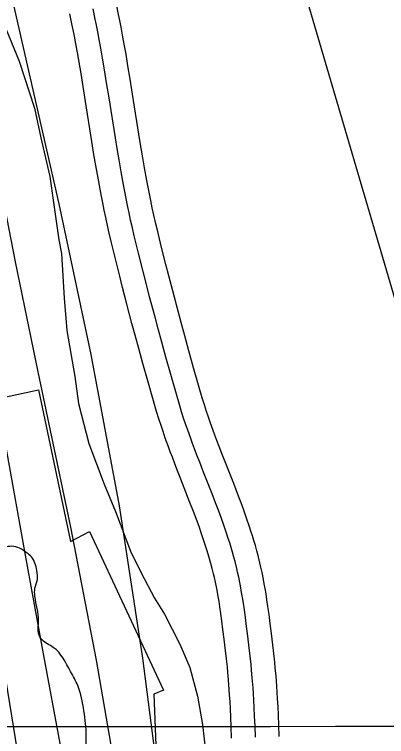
# Model space of a CAD drawing. Extents: x 3279314 to 3317160, y 734079 to 759431.
# Drawn here: x 3311658.8 to 3311893.2, y 745524.5 to 745979.4 of the extents above; entities that cross this region are included whole.
import ezdxf

# ---------------------------------------------------------------- set-up
doc = ezdxf.new("R2010")
doc.units = 0
for name, color, linetype in [('V-GRID-MAJR', 7, 'Continuous'), ('V-RIVR-EDGE', 7, 'Continuous'), ('V-ROAD-CNTR', 7, 'Continuous'), ('V-RRAP-RVMT', 7, 'Continuous'), ('V-SITE-VEGE', 7, 'Continuous'), ('V-TOPO-MAJR', 7, 'Continuous'), ('V-TOPO-MINR', 7, 'Continuous'), ('V-WETL-SWMP', 7, 'Continuous')]:
    doc.layers.add(name, color=color, linetype=linetype)

msp = doc.modelspace()

# ---------------------------------------------------------------- linework, layer by layer
at = {"layer": 'V-GRID-MAJR'}
msp.add_spline([(3283456.55, 745517.69), (3286079.77, 745517.97), (3291326.21, 745519.12), (3296572.65, 745521.02), (3301819.08, 745523.7), (3307065.52, 745527.13), (3312311.96, 745531.33), (3314935.18, 745533.71)], degree=3, dxfattribs=at)
at = {"layer": 'V-RIVR-EDGE'}
msp.add_spline([(3310747.15, 741422.06), (3310761.27, 741436.93), (3310772.16, 741448.54), (3310772.95, 741451.64), (3310772.56, 741453.19), (3310772.21, 741467.15), (3310772.61, 741472.19), (3310775.33, 741474.12), (3310776.11, 741477.23), (3310778.06, 741481.1), (3310778.46, 741484.98), (3310773.05, 741494.68), (3310773.84, 741499.34), (3310775.79, 741504.37), (3310780.07, 741508.63), (3310785.89, 741512.1), (3310795.63, 741530.31), (3310825.21, 741572.12), (3310845.06, 741601.54), (3310855.18, 741615.48), (3310863.33, 741620.88), (3310868.4, 741629.02), (3310883.19, 741654.19), (3310883.99, 741660.39), (3310891, 741675.88), (3310896.85, 741688.67), (3310901.53, 741697.96), (3310902.33, 741706.1), (3310905.45, 741716.18), (3310909.36, 741728.58), (3310914.03, 741736.71), (3310917.53, 741740.19), (3310923, 741754.53), (3310933.94, 741786.3), (3310941.35, 741805.29), (3310953.85, 741842.87), (3310965.15, 741864.56), (3310977.64, 741894.39), (3310990.11, 741919.18), (3311002.96, 741940.86), (3311006.46, 741946.29), (3311012.68, 741950.15), (3311016.96, 741957.12), (3311022.03, 741967.58), (3311022.04, 741972.23), (3311022.06, 741982.31), (3311022.86, 741990.84), (3311027.17, 742006.73), (3311033.04, 742029.98), (3311035.01, 742042.78), (3311036.22, 742059.84), (3311037.05, 742082.33), (3311037.48, 742099.39), (3311041.77, 742109.85), (3311041.78, 742116.06), (3311042.18, 742121.1), (3311045.29, 742122.64), (3311048.4, 742124.57), (3311051.13, 742129.99), (3311053.47, 742138.91), (3311056.59, 742142), (3311058.53, 742145.1), (3311058.94, 742155.18), (3311061.67, 742160.6), (3311067.12, 742166.02), (3311068.72, 742186.57), (3311068.74, 742196.26), (3311069.14, 742198.98), (3311072.24, 742201.68), (3311075.36, 742205.17), (3311079.24, 742207.48), (3311086.67, 742233.45), (3311085.13, 742236.17), (3311085.14, 742242.37), (3311089.43, 742249.73), (3311096.04, 742257.47), (3311105.36, 742263.26), (3311103.82, 742266.37), (3311108.48, 742271.01), (3311115.88, 742281.85), (3311117.83, 742289.22), (3311122.13, 742302.39), (3311129.54, 742317.5), (3311134.99, 742326.4), (3311141.62, 742341.12), (3311152.54, 742368.24), (3311150.24, 742377.17), (3311150.64, 742380.66), (3311162.31, 742395.36), (3311161.53, 742395.75), (3311151.07, 742400.04), (3311148.76, 742405.09), (3311149.94, 742412.46), (3311150.35, 742423.7), (3311155.04, 742437.26), (3311163.98, 742445.77), (3311167.48, 742449.64), (3311161.31, 742462.46), (3311160.93, 742465.95), (3311162.87, 742466.72), (3311179.16, 742465.9), (3311183.82, 742470.93), (3311192.39, 742486.42), (3311195.13, 742495.72), (3311195.92, 742501.93), (3311195.94, 742507.74), (3311195.56, 742512.4), (3311195.57, 742517.05), (3311192.1, 742523.26), (3311189.39, 742527.93), (3311189.4, 742531.8), (3311190.19, 742537.62), (3311193.69, 742542.65), (3311200.3, 742549.23), (3311213.92, 742566.26), (3311218.99, 742580.21), (3311220.18, 742587.96), (3311224.84, 742593.38), (3311234.98, 742613.9), (3311240.45, 742629.4), (3311242.8, 742639.87), (3311247.85, 742644.9), (3311258.37, 742663.49), (3311264.22, 742676.66), (3311266.55, 742679.75), (3311284.03, 742689.02), (3311288.31, 742696.37), (3311293.38, 742706.45), (3311294.17, 742715.36), (3311293.8, 742720.79), (3311295.36, 742724.28), (3311298.86, 742729.7), (3311303.16, 742743.65), (3311303.18, 742751.79), (3311303.59, 742757.22), (3311304.76, 742763.42), (3311309.83, 742773.88), (3311319.58, 742795.58), (3311324.64, 742802.16), (3311332.42, 742814.55), (3311339.81, 742819.96), (3311347.2, 742828.47), (3311350.71, 742838.16), (3311350.72, 742842.42), (3311349.58, 742850.57), (3311349.98, 742855.22), (3311352.71, 742861.81), (3311361.28, 742877.3), (3311366.72, 742882.33), (3311372.18, 742893.95), (3311375.31, 742905.19), (3311388.96, 742936.95), (3311408.46, 742981.89), (3311418.2, 743001.25), (3311424.81, 743008.61), (3311432.6, 743021), (3311438.45, 743033.39), (3311438.07, 743037.27), (3311433.43, 743043.1), (3311433.83, 743046.59), (3311437.33, 743050.07), (3311441.6, 743052), (3311445.88, 743057.03), (3311448.63, 743073.31), (3311456.81, 743089.19), (3311472.38, 743112.03), (3311480.95, 743125.97), (3311482.91, 743136.44), (3311492.26, 743150.76), (3311492.65, 743155.42), (3311492.67, 743160.07), (3311495.77, 743161.61), (3311500.43, 743161.99), (3311508.6, 743173.22), (3311523.01, 743197.22), (3311534.32, 743223.95), (3311544.45, 743244.87), (3311561.99, 743278.57), (3311577.18, 743305.29), (3311604.83, 743353.31), (3311621.21, 743390.49), (3311639.14, 743426.13), (3311651.2, 743442.39), (3311662.88, 743461.36), (3311672.23, 743477.24), (3311680.45, 743507.46), (3311680.88, 743525.69), (3311684.8, 743542.74), (3311697.32, 743588.47), (3311707.1, 743621.02), (3311721.14, 743655.89), (3311734.41, 743686.5), (3311736.38, 743700.06), (3311739.9, 743713.24), (3311739.93, 743722.94), (3311739.94, 743727.59), (3311741.49, 743729.91), (3311746.17, 743737.27), (3311747.35, 743747.74), (3311748.93, 743755.49), (3311752.05, 743766.34), (3311755.59, 743785.72), (3311758.35, 743802), (3311760.7, 743811.3), (3311763.81, 743814.79), (3311768.47, 743818.26), (3311774.69, 743822.9), (3311780.53, 743834.52), (3311784.45, 743850.41), (3311786.46, 743878.33), (3311787.65, 743888.8), (3311789.21, 743891.9), (3311789.61, 743900.04), (3311789.24, 743905.86), (3311786.94, 743916.72), (3311786.19, 743926.81), (3311786.21, 743936.5), (3311791.67, 743946.57), (3311801.41, 743965.94), (3311807.65, 743981.05), (3311809.63, 743995.78), (3311810.84, 744015.94), (3311809.34, 744037.27), (3311800.08, 744055.13), (3311797.77, 744062.12), (3311797.79, 744068.33), (3311798.19, 744076.08), (3311793.94, 744081.13), (3311782.74, 744099.39), (3311771.54, 744118.03), (3311765.4, 744143.25), (3311761.57, 744163.04), (3311761.21, 744176.23), (3311763.57, 744188.24), (3311763.73, 744251.84), (3311761.87, 744283.64), (3311758.45, 744312.74), (3311753.47, 744337.18), (3311747.32, 744362.02), (3311746.96, 744373.26), (3311744.68, 744392.66), (3311742.01, 744411.28), (3311738.17, 744425.25), (3311736.65, 744435.73), (3311732.02, 744447.76), (3311725.49, 744470.66), (3311719.34, 744494.71), (3311717.06, 744513.33), (3311705.96, 744572.31), (3311696.76, 744617.7), (3311694.49, 744640.2), (3311694.53, 744654.16), (3311703.54, 744690.59), (3311707.88, 744720.06), (3311710.67, 744750.69), (3311711.89, 744773.56), (3311709.62, 744797.23), (3311706.57, 744820.11), (3311700.78, 744830.6), (3311700.41, 744838.36), (3311702.4, 744857.74), (3311707.54, 744896.12), (3311711.09, 744922.87), (3311725.17, 744972.09), (3311744.31, 745024.39), (3311756.41, 745056.94), (3311759.15, 745068.95), (3311759.57, 745082.52), (3311759.65, 745112), (3311754.68, 745143.42), (3311747.79, 745176.79), (3311742.05, 745210.93), (3311741.31, 745224.51), (3311742.13, 745240.4), (3311741.4, 745260.96), (3311735.26, 745285.79), (3311730.24, 745296.28), (3311724.07, 745311.03), (3311721.77, 745321.5), (3311718.33, 745338.58), (3311704.47, 745381.66), (3311698.68, 745391.37), (3311697.52, 745395.64), (3311694.47, 745413.87), (3311694.48, 745418.52), (3311698.37, 745424.72), (3311703.83, 745435.56), (3311704.24, 745445.26), (3311703.1, 745454.18), (3311703.12, 745461.94), (3311703.15, 745473.18), (3311702.03, 745491.41), (3311702.44, 745502.66), (3311704.05, 745524.76), (3311702.54, 745540.66), (3311698.7, 745556.57), (3311694.07, 745565.5), (3311683.25, 745580.65), (3311676.28, 745585.32), (3311673.96, 745589.59), (3311673.98, 745597.35), (3311671.69, 745612.87), (3311671.7, 745617.91), (3311673.27, 745623.34), (3311672.9, 745629.15), (3311669.43, 745637.69), (3311666.72, 745640.03), (3311662.07, 745643.14), (3311657.03, 745644.32), (3311648.5, 745643.17), (3311641.91, 745645.13), (3311638.43, 745648.63), (3311636.51, 745655.61), (3311631.51, 745675.4), (3311626.14, 745696.36), (3311621.54, 745718.48), (3311619.31, 745758.04), (3311618.96, 745773.94), (3311619.37, 745782.47), (3311620.16, 745790.22), (3311620.57, 745799.14), (3311621.38, 745810), (3311621.02, 745821.63), (3311618.73, 745835.6), (3311611.04, 745862.76), (3311604.48, 745877.52), (3311597.54, 745894.21), (3311590.61, 745914.39), (3311586.38, 745928.36), (3311565.19, 745983.48), (3311553.63, 746012.99), (3311544.78, 746042.48), (3311533.99, 746070.04), (3311521.28, 746106.53), (3311510.15, 746151.93), (3311505.19, 746184.51), (3311496.37, 746224.87), (3311490.22, 746250.48), (3311484.08, 746273.76), (3311478.31, 746293.17), (3311471, 746317.23), (3311471.42, 746330.8), (3311471.45, 746343.21), (3311471.47, 746351.74), (3311473.82, 746360.27), (3311476.93, 746363.36), (3311479.66, 746369.17), (3311482.4, 746378.08), (3311481.3, 746405.23), (3311479.4, 746420.75), (3311474.01, 746438.6), (3311466.69, 746454.91), (3311460.5, 746461.13), (3311455.86, 746468.12), (3311452, 746477.05), (3311449.7, 746486.36), (3311444.7, 746501.5), (3311438.9, 746511.21), (3311428.07, 746521.32), (3311424.97, 746523.65), (3311423.05, 746528.7), (3311419.2, 746539.95), (3311414.56, 746547.72), (3311409.92, 746553.55), (3311400.25, 746564.04), (3311389.43, 746577.64), (3311381.69, 746585.81), (3311379.76, 746588.14), (3311379.38, 746592.02), (3311373.99, 746605.99), (3311366.29, 746629.28), (3311359.73, 746641.71), (3311346.97, 746656.09), (3311338.85, 746669.29), (3311329.22, 746695.3), (3311318.42, 746718.59), (3311316.9, 746728.68), (3311312.66, 746739.55), (3311306.51, 746761.67), (3311297.26, 746785.35), (3311290.32, 746803.2), (3311282.59, 746811.75), (3311274.09, 746825.35), (3311272.95, 746836.6), (3311269.12, 746852.89), (3311251.75, 746888.62), (3311235.93, 746920.45), (3311213.94, 746964.72), (3311200.05, 746995), (3311194.29, 747019.45), (3311190.45, 747034.58), (3311185.04, 747041.19), (3311184.66, 747044.68), (3311184.3, 747056.31), (3311182.77, 747064.46), (3311176.22, 747081.54), (3311170.07, 747103.27), (3311165.07, 747118.41), (3311158.51, 747132.39), (3311154.66, 747146.36), (3311151.59, 747156.83), (3311148.89, 747164.21), (3311146.21, 747178.18), (3311143.91, 747189.82), (3311142.78, 747203.39), (3311139.32, 747215.04), (3311130.06, 747234.45), (3311113.14, 747290.33), (3311105.06, 747316.34)], degree=3, dxfattribs=at)
at = {"layer": 'V-ROAD-CNTR'}
for points in [[(3311825.57, 745524.52), (3311825.33, 745531.65), (3311825.08, 745537.95), (3311824.82, 745543.46), (3311824.55, 745548.29), (3311824.3, 745552.53), (3311824.05, 745556.25), (3311823.56, 745562.72), (3311823.13, 745567.59), (3311822.79, 745571.28), (3311822.22, 745576.76), (3311821.59, 745582.2), (3311820.71, 745589.45), (3311819.92, 745595.79), (3311819.19, 745601.39), (3311818.51, 745606.32), (3311817.86, 745610.66), (3311817.26, 745614.48), (3311816.7, 745617.83), (3311816.17, 745620.77), (3311815.68, 745623.38), (3311814.78, 745627.86), (3311814.04, 745631.27), (3311813.44, 745633.86), (3311812.5, 745637.68), (3311811.48, 745641.5), (3311810.55, 745644.79), (3311809.63, 745647.93), (3311808.7, 745650.94), (3311807.78, 745653.85), (3311806.85, 745656.67), (3311805.03, 745662), (3311803.27, 745666.98), (3311801.57, 745671.6), (3311799.95, 745675.92), (3311796.89, 745683.87), (3311791.49, 745697.6), (3311789.5, 745702.69), (3311787.78, 745707.13), (3311786.31, 745710.99), (3311785.04, 745714.37), (3311783.96, 745717.29), (3311782.11, 745722.46), (3311780.79, 745726.31), (3311779.83, 745729.17), (3311778.44, 745733.51), (3311777.11, 745737.89), (3311775.21, 745744.39), (3311771.67, 745756.7), (3311768.63, 745767.49), (3311766.02, 745776.94), (3311763.77, 745785.22), (3311761.83, 745792.46), (3311758.48, 745805.18), (3311756.02, 745814.72), (3311754.2, 745821.88), (3311751.51, 745832.64), (3311748.87, 745843.39), (3311747.71, 745848.28), (3311746.64, 745853.01), (3311745.64, 745857.61), (3311744.7, 745862.08), (3311743.82, 745866.43), (3311743, 745870.65), (3311742.22, 745874.74), (3311740.76, 745882.74), (3311739.46, 745890.26), (3311738.27, 745897.34), (3311737.19, 745903.99), (3311733.2, 745929.17), (3311731.69, 745938.66), (3311730.32, 745947), (3311729.09, 745954.31), (3311727.97, 745960.71), (3311726.95, 745966.33), (3311726.03, 745971.24), (3311725.19, 745975.55), (3311724.44, 745979.33), (3311723.07, 745985.9)], [(3311795.59, 745523.52), (3311795.35, 745530.55), (3311795.11, 745536.63), (3311794.86, 745541.93), (3311794.6, 745546.56), (3311794.36, 745550.6), (3311794.12, 745554.11), (3311793.65, 745560.3), (3311793.26, 745564.9), (3311792.93, 745568.32), (3311792.4, 745573.48), (3311791.8, 745578.66), (3311790.93, 745585.78), (3311790.16, 745592.01), (3311789.46, 745597.4), (3311788.81, 745602.07), (3311788.21, 745606.13), (3311787.65, 745609.65), (3311787.14, 745612.71), (3311786.66, 745615.37), (3311786.23, 745617.65), (3311785.42, 745621.71), (3311784.77, 745624.7), (3311784.26, 745626.89), (3311783.44, 745630.24), (3311782.55, 745633.56), (3311781.74, 745636.44), (3311780.9, 745639.26), (3311780.06, 745641.99), (3311779.23, 745644.63), (3311778.4, 745647.16), (3311776.7, 745652.15), (3311775.05, 745656.8), (3311773.45, 745661.17), (3311771.91, 745665.25), (3311768.93, 745672.99), (3311763.57, 745686.64), (3311761.54, 745691.8), (3311759.78, 745696.36), (3311758.25, 745700.38), (3311756.92, 745703.91), (3311755.77, 745707.05), (3311753.81, 745712.51), (3311752.38, 745716.67), (3311751.32, 745719.84), (3311749.8, 745724.58), (3311748.36, 745729.33), (3311746.4, 745736.03), (3311742.81, 745748.49), (3311739.73, 745759.43), (3311737.09, 745769.01), (3311734.81, 745777.4), (3311732.83, 745784.76), (3311729.45, 745797.62), (3311726.95, 745807.28), (3311725.11, 745814.55), (3311722.39, 745825.43), (3311719.71, 745836.35), (3311718.49, 745841.49), (3311717.35, 745846.5), (3311716.3, 745851.34), (3311715.32, 745856.03), (3311714.4, 745860.58), (3311713.54, 745864.98), (3311712.73, 745869.26), (3311711.23, 745877.49), (3311709.89, 745885.22), (3311708.68, 745892.45), (3311707.57, 745899.23), (3311703.58, 745924.46), (3311702.07, 745933.88), (3311700.73, 745942.07), (3311699.52, 745949.22), (3311698.43, 745955.45), (3311697.45, 745960.88), (3311696.56, 745965.62), (3311695.76, 745969.76), (3311695.04, 745973.35), (3311693.73, 745979.67)], [(3311810.58, 745524.02), (3311810.34, 745531.1), (3311810.09, 745537.29), (3311809.84, 745542.7), (3311809.58, 745547.43), (3311809.33, 745551.57), (3311809.08, 745555.18), (3311808.6, 745561.51), (3311808.2, 745566.25), (3311807.86, 745569.8), (3311807.31, 745575.12), (3311806.69, 745580.43), (3311805.82, 745587.61), (3311805.04, 745593.9), (3311804.32, 745599.39), (3311803.66, 745604.2), (3311803.04, 745608.4), (3311802.46, 745612.06), (3311801.92, 745615.27), (3311801.42, 745618.07), (3311800.96, 745620.51), (3311800.1, 745624.79), (3311799.4, 745627.98), (3311798.85, 745630.38), (3311797.97, 745633.96), (3311797.02, 745637.53), (3311796.15, 745640.62), (3311795.26, 745643.59), (3311794.38, 745646.47), (3311793.5, 745649.24), (3311792.62, 745651.91), (3311790.87, 745657.08), (3311789.16, 745661.89), (3311787.51, 745666.38), (3311785.93, 745670.58), (3311782.91, 745678.43), (3311777.53, 745692.12), (3311775.52, 745697.25), (3311773.78, 745701.74), (3311772.28, 745705.69), (3311770.98, 745709.14), (3311769.87, 745712.17), (3311767.96, 745717.49), (3311766.58, 745721.49), (3311765.57, 745724.5), (3311764.12, 745729.04), (3311762.73, 745733.61), (3311760.8, 745740.21), (3311757.24, 745752.6), (3311754.18, 745763.46), (3311751.55, 745772.97), (3311749.29, 745781.31), (3311747.33, 745788.61), (3311743.96, 745801.4), (3311741.49, 745811), (3311739.65, 745818.21), (3311736.95, 745829.04), (3311734.29, 745839.87), (3311733.1, 745844.89), (3311732, 745849.75), (3311730.97, 745854.48), (3311730.01, 745859.06), (3311729.11, 745863.5), (3311728.27, 745867.82), (3311727.47, 745872), (3311726, 745880.12), (3311724.67, 745887.74), (3311723.47, 745894.89), (3311722.38, 745901.61), (3311718.39, 745926.82), (3311716.88, 745936.27), (3311715.53, 745944.54), (3311714.3, 745951.76), (3311713.2, 745958.08), (3311712.2, 745963.6), (3311711.29, 745968.43), (3311710.47, 745972.65), (3311709.74, 745976.34), (3311708.4, 745982.78)], [(3311810.58, 745524.02), (3311810.34, 745531.1), (3311810.09, 745537.29), (3311809.84, 745542.7), (3311809.58, 745547.43), (3311809.33, 745551.57), (3311809.08, 745555.18), (3311808.6, 745561.51), (3311808.2, 745566.25), (3311807.86, 745569.8), (3311807.31, 745575.12), (3311806.69, 745580.43), (3311805.82, 745587.61), (3311805.04, 745593.9), (3311804.32, 745599.39), (3311803.66, 745604.2), (3311803.04, 745608.4), (3311802.46, 745612.06), (3311801.92, 745615.27), (3311801.42, 745618.07), (3311800.96, 745620.51), (3311800.1, 745624.79), (3311799.4, 745627.98), (3311798.85, 745630.38), (3311797.97, 745633.96), (3311797.02, 745637.53), (3311796.15, 745640.62), (3311795.26, 745643.59), (3311794.38, 745646.47), (3311793.5, 745649.24), (3311792.62, 745651.91), (3311790.87, 745657.08), (3311789.16, 745661.89), (3311787.51, 745666.38), (3311785.93, 745670.58), (3311782.91, 745678.43), (3311777.53, 745692.12), (3311775.52, 745697.25), (3311773.78, 745701.74), (3311772.28, 745705.69), (3311770.98, 745709.14), (3311769.87, 745712.17), (3311767.96, 745717.49), (3311766.58, 745721.49), (3311765.57, 745724.5), (3311764.12, 745729.04), (3311762.73, 745733.61), (3311760.8, 745740.21), (3311757.24, 745752.6), (3311754.18, 745763.46), (3311751.55, 745772.97), (3311749.29, 745781.31), (3311747.33, 745788.61), (3311743.96, 745801.4), (3311741.49, 745811), (3311739.65, 745818.21), (3311736.95, 745829.04), (3311734.29, 745839.87), (3311733.1, 745844.89), (3311732, 745849.75), (3311730.97, 745854.48), (3311730.01, 745859.06), (3311729.11, 745863.5), (3311728.27, 745867.82), (3311727.47, 745872), (3311726, 745880.12), (3311724.67, 745887.74), (3311723.47, 745894.89), (3311722.38, 745901.61), (3311718.39, 745926.82), (3311716.88, 745936.27), (3311715.53, 745944.54), (3311714.3, 745951.76), (3311713.2, 745958.08), (3311712.2, 745963.6), (3311711.29, 745968.43), (3311710.47, 745972.65), (3311709.74, 745976.34), (3311708.4, 745982.78)]]:
    msp.add_lwpolyline(points, dxfattribs=at)
at = {"layer": 'V-RRAP-RVMT'}
for p, q in [((3311652.53, 745738.17), (3311674.02, 745742.83)), ((3311674.02, 745742.83), (3311694.1, 745647.38)), ((3311694.1, 745647.38), (3311705.98, 745653.54)), ((3311705.98, 745653.54), (3311752.71, 745553.63)), ((3311752.71, 745553.63), (3311746.61, 745551.15)), ((3311746.61, 745551.15), (3311749.98, 745469.41))]:
    msp.add_line(p, q, dxfattribs=at)
at = {"layer": 'V-SITE-VEGE'}
for p, q in [((3311648.19, 745982.75), (3311661.73, 745949.97)), ((3311661.73, 745949.97), (3311671.33, 745920.29)), ((3311671.33, 745920.29), (3311675.37, 745901.53)), ((3311675.37, 745901.53), (3311681.02, 745877.3)), ((3311681.02, 745877.3), (3311683.48, 745860.88)), ((3311683.48, 745860.88), (3311686.77, 745837.42)), ((3311686.77, 745837.42), (3311688.4, 745828.82)), ((3311688.4, 745828.82), (3311690.16, 745800.65)), ((3311690.16, 745800.65), (3311691.86, 745780.31)), ((3311691.86, 745780.31), (3311696.76, 745751.38)), ((3311696.76, 745751.38), (3311699.23, 745734.18)), ((3311699.23, 745734.18), (3311705.67, 745709.17)), ((3311705.67, 745709.17), (3311715.23, 745683.4)), ((3311715.23, 745683.4), (3311722.4, 745666.23)), ((3311722.4, 745666.23), (3311731.96, 745641.25)), ((3311731.96, 745641.25), (3311738.32, 745627.98)), ((3311738.32, 745627.98), (3311747.04, 745611.6)), ((3311747.04, 745611.6), (3311753.38, 745601.47)), ((3311753.38, 745601.47), (3311762.9, 745582.75)), ((3311762.9, 745582.75), (3311769.26, 745567.92)), ((3311769.26, 745567.92), (3311774.08, 745549.95)), ((3311774.08, 745549.95), (3311777.34, 745531.97)), ((3311777.34, 745531.97), (3311779.85, 745509.29))]:
    msp.add_line(p, q, dxfattribs=at)
at = {"layer": 'V-TOPO-MAJR'}
msp.add_lwpolyline([(3311786.95, 744939.12), (3311747.15, 745319.4), (3311736.96, 745404.12), (3311725.04, 745488.57), (3311710.52, 745572.61), (3311694.26, 745656.37), (3311673.68, 745754.32), (3311666.53, 745788.93), (3311659.51, 745823.57), (3311652.72, 745858.26), (3311646.08, 745892.97), (3311639.67, 745927.73), (3311633.45, 745962.53), (3311627.5, 745997.36), (3311621.72, 746032.23), (3311608.96, 746111.15), (3311603.6, 746142.72), (3311597.93, 746174.22), (3311591.79, 746205.63), (3311585.32, 746236.99), (3311512.27, 746578.02), (3311497.96, 746636.34)], dxfattribs=at)
at = {"layer": 'V-TOPO-MINR'}
for points in [[(3311818.23, 744885.15), (3311752.13, 745477.6), (3311739.7, 745573.89), (3311725.07, 745669.8), (3311707.14, 745765.15), (3311687.01, 745860.12), (3311648.88, 746025.85), (3311646.21, 746037.69), (3311643.61, 746049.55), (3311641.12, 746061.42), (3311638.69, 746073.32), (3311636.38, 746085.23), (3311634.14, 746097.16), (3311632.02, 746109.11), (3311629.98, 746121.08), (3311627.37, 746136.85), (3311623.93, 746156.68), (3311620.29, 746176.47), (3311616.33, 746196.21), (3311612.17, 746215.9), (3311499.01, 746732.07)], [(3311734.94, 745033.69), (3311730.35, 745079.88), (3311724.95, 745125.96), (3311718.35, 745171.89), (3311710.93, 745217.7), (3311702.98, 745263.45), (3311695.1, 745309.22), (3311687.35, 745355), (3311679.68, 745400.8), (3311663.01, 745501.12), (3311647.26, 745597.12), (3311631.78, 745693.17), (3311616.69, 745789.27), (3311601.87, 745885.42), (3311562.09, 746146.98)], [(3311765.92, 744915.91), (3311741.41, 745170.39), (3311733.83, 745238.92), (3311724.98, 745307.27), (3311714.21, 745375.34), (3311702.17, 745443.23), (3311699.99, 745454.56), (3311688.21, 745516.68), (3311676.61, 745578.82), (3311665.27, 745641.02), (3311654.11, 745703.25), (3311643.27, 745765.53), (3311632.66, 745827.85), (3311622.42, 745890.24), (3311612.41, 745952.66), (3311584.56, 746129.74)]]:
    msp.add_lwpolyline(points, dxfattribs=at)
at = {"layer": 'V-WETL-SWMP'}
msp.add_line((3311836.42, 746010.66), (3311901.48, 745789.31), dxfattribs=at)
msp.add_line((3311836.42, 746010.66), (3311901.48, 745789.31), dxfattribs=at)

doc.saveas('drawing.dxf')
